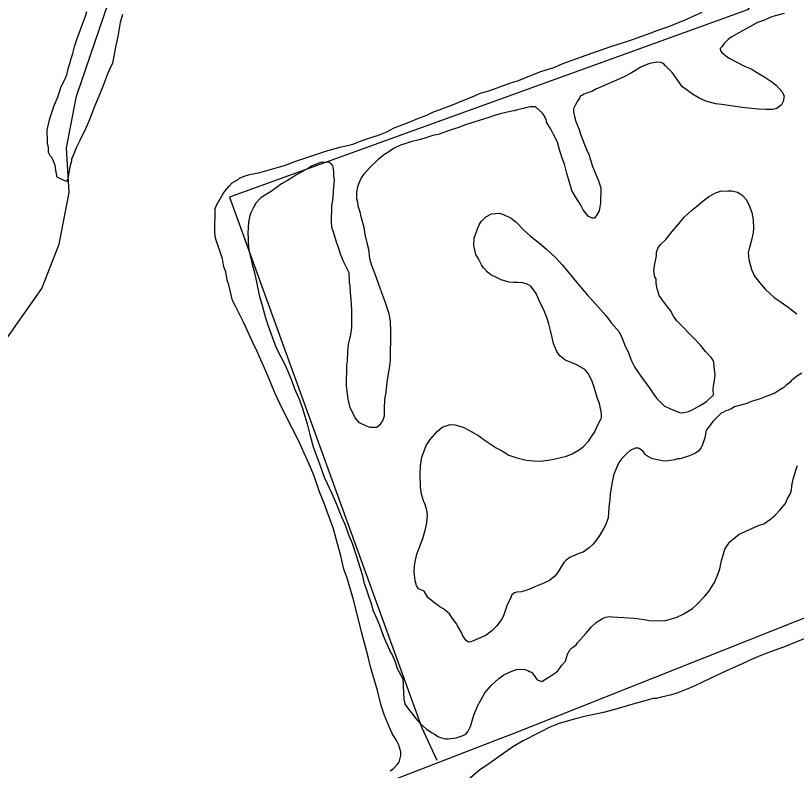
# Model space of a CAD drawing. Extents: x 3161564 to 3199464, y 849354 to 874788.
# Drawn here: x 3169375 to 3170500, y 860925 to 862011 of the extents above; entities that cross this region are included whole.
import ezdxf

# ---------------------------------------------------------------- set-up
doc = ezdxf.new("R2010")
doc.units = 0
doc.layers.add('V-SITE-VEGE', color=7, linetype='Continuous')
doc.layers.add('V-TOPO-SHOR', color=7, linetype='Continuous')

msp = doc.modelspace()

# ---------------------------------------------------------------- linework, layer by layer
at = {"layer": 'V-SITE-VEGE'}
for points in [[(3169529.3, 862013.2), (3169526.2, 862001.5), (3169522.4, 861981.5), (3169519.7, 861968.4), (3169514.9, 861943.1), (3169509.9, 861932.9), (3169508.3, 861928.6), (3169501.2, 861909.6), (3169494.1, 861893.1), (3169489, 861880.5), (3169481.3, 861860.6), (3169476.2, 861848.5), (3169468.1, 861831.6), (3169463.1, 861821.9), (3169457.5, 861807.8), (3169456, 861805.4), (3169455.9, 861802.5), (3169453.9, 861795.7), (3169452.8, 861790.8), (3169451.7, 861782), (3169450.1, 861775.2), (3169448.6, 861772.8), (3169439.9, 861776.4), (3169435.5, 861778.9), (3169433.7, 861786.2), (3169432.4, 861795.5), (3169429.1, 861804.4), (3169427.7, 861807.3), (3169425.3, 861809.8), (3169422.9, 861814.3), (3169422.6, 861821.6), (3169421.2, 861828), (3169421.3, 861834.8), (3169420.9, 861841.1), (3169421, 861846), (3169421.5, 861848.9), (3169424.7, 861863.1), (3169430.4, 861880.5), (3169433.9, 861888.8), (3169436, 861894.6), (3169439, 861902.9), (3169441.1, 861909.2), (3169446.2, 861919.3), (3169449.2, 861926.1), (3169451.8, 861936.8), (3169453.4, 861942.7), (3169455.5, 861949.5), (3169458, 861956.7), (3169460.7, 861968.4), (3169463.7, 861977.2), (3169471.9, 861999), (3169476, 862010.6), (3169478.1, 862017.4)], [(3170258.2, 861975.1), (3170289.1, 861986.3), (3170301.4, 861991), (3170316.1, 861995.6), (3170339.7, 862005.5), (3170350.1, 862010.2), (3170363.9, 862016.3)], [(3170482, 862014.3), (3170469.2, 862011.1), (3170462.9, 862009.3), (3170453.5, 862005), (3170443.7, 862001.3), (3170417.6, 861987.1), (3170405.7, 861980.4), (3170401.3, 861977.1), (3170395.3, 861970.9), (3170392.8, 861967), (3170389.8, 861964.1), (3170390.3, 861960.7), (3170392.7, 861957.7), (3170401.8, 861950.7), (3170425.1, 861938.6), (3170434.3, 861934.6), (3170445.9, 861927.5), (3170454.1, 861923), (3170464.2, 861916), (3170471, 861911), (3170478.7, 861902.1), (3170482, 861895.7), (3170480.4, 861887.9), (3170478.3, 861883), (3170471.4, 861877.8), (3170465.5, 861876.4), (3170455.8, 861876.1), (3170445, 861876.8), (3170425.5, 861878.5), (3170411.4, 861880.7), (3170392.4, 861883.5), (3170383.6, 861884.6), (3170370.5, 861887.8), (3170360.8, 861892.3), (3170350.2, 861898.4), (3170335.7, 861908.9), (3170330.9, 861915.3), (3170323.8, 861925.7), (3170320.9, 861929.6), (3170311.3, 861939.1), (3170308.4, 861942.5), (3170304.1, 861944.1), (3170298.2, 861944.2), (3170290.8, 861942.8), (3170287.4, 861941.9), (3170281, 861939.6), (3170275.6, 861937.2), (3170262.3, 861929.1), (3170250.5, 861923), (3170236.2, 861916.4), (3170228.8, 861913.1), (3170211.1, 861905.6), (3170205.2, 861902.3), (3170198.8, 861900.4), (3170193.9, 861898.5), (3170191.9, 861897.1), (3170189, 861895.7)], [(3169914.9, 860924.6), (3169919.4, 860928), (3169924.8, 860933.7), (3169927.8, 860937.1), (3169929.9, 860946.3), (3169930, 860951.7), (3169927.2, 860961.5), (3169923.9, 860967.9), (3169917.8, 860978.3), (3169914, 860986.7), (3169906.5, 861003.9), (3169901.8, 861018.6), (3169896.3, 861040.2), (3169886.2, 861074), (3169883, 861088.7), (3169877.5, 861110.3), (3169873.3, 861124.5), (3169862.4, 861169.2), (3169852.6, 861201.6), (3169848, 861214.8), (3169843, 861235.9), (3169838.8, 861251.1), (3169833.3, 861272.7), (3169827.7, 861286.9), (3169819.3, 861310.5), (3169813.2, 861325.8), (3169804.8, 861349.8), (3169798.2, 861365.6), (3169790.7, 861381.8), (3169784.1, 861397.1), (3169773.3, 861418.7), (3169766.6, 861431.5), (3169755.8, 861453.2), (3169748.7, 861468.5), (3169739.3, 861492), (3169723.3, 861528), (3169717.2, 861540.8), (3169703.5, 861570.3), (3169696.9, 861583.6), (3169692.2, 861593.4), (3169687.9, 861601.3), (3169682.4, 861623.9), (3169680.1, 861630.7), (3169677.9, 861642.5), (3169675.1, 861649.9), (3169673.3, 861661.1), (3169663.1, 861691.1), (3169662.2, 861699.4), (3169662.8, 861733.1), (3169664.8, 861738.4), (3169673.9, 861754.4), (3169677.4, 861759.2), (3169683.4, 861766.4), (3169687.3, 861770.8), (3169695.7, 861775.5), (3169697.7, 861777.4), (3169706.1, 861780.7), (3169712.9, 861782.5), (3169727.1, 861785.7), (3169754.1, 861793.1), (3169763.9, 861796.3), (3169777.7, 861801.5), (3169824.9, 861817.3), (3169834.2, 861819.6), (3169842.5, 861821.9), (3169853.3, 861824.6), (3169861.1, 861826.5), (3169872, 861830.7), (3169881.3, 861833.9), (3169898, 861839.5), (3169909.8, 861844.2), (3169920.6, 861849.9), (3169939.8, 861856.9), (3169957, 861864.4), (3169967.3, 861868.1), (3169976.2, 861872.4), (3170002.2, 861882.2), (3170036.1, 861895.8), (3170043.5, 861899.1), (3170058.2, 861903.7), (3170087.2, 861914), (3170099.5, 861918.2), (3170118.2, 861925.7), (3170131.5, 861930.8), (3170151.6, 861937.3), (3170162.4, 861942), (3170180.6, 861948.6), (3170222.8, 861963.5), (3170232.6, 861966.7), (3170241.5, 861970), (3170258.2, 861975.1)], [(3170189, 861895.7), (3170187.5, 861892.8), (3170184, 861888), (3170180.4, 861881.2), (3170178.9, 861877.3), (3170178.8, 861872.9), (3170180.2, 861866), (3170182, 861859.2), (3170186.7, 861847.4), (3170189.5, 861839.5), (3170197.5, 861818.9), (3170201.2, 861810.5), (3170205.4, 861795.8), (3170214.8, 861773.7), (3170218, 861763.4), (3170217.7, 861741.9), (3170215.5, 861730.2), (3170212.5, 861724.9), (3170209, 861720), (3170205.6, 861720.1), (3170199.8, 861722.6), (3170192.6, 861732), (3170189.3, 861738.4), (3170181.7, 861750.8), (3170176.4, 861759.7), (3170171.8, 861774.4), (3170169, 861784.2), (3170165.8, 861797.4), (3170162.6, 861806.3), (3170157.9, 861820), (3170155.6, 861829.3), (3170150, 861840.2), (3170146.2, 861848.1), (3170140, 861857.9), (3170139.6, 861860.4), (3170136.3, 861867.8), (3170133.4, 861871.7), (3170123.8, 861880.2), (3170116.4, 861880.3), (3170109.6, 861878.5), (3170106.6, 861877.5), (3170098.3, 861875.7), (3170093.4, 861874.3), (3170090, 861873.9), (3170081.2, 861872.1), (3170073.3, 861869.8), (3170065, 861867.5), (3170056.6, 861864.7), (3170035, 861858.2), (3170021.8, 861853.6), (3170013.4, 861850.3), (3170002.6, 861847), (3169983.9, 861840.5), (3169976.1, 861838.7), (3169964.8, 861835), (3169956.5, 861832.7), (3169944.7, 861829.9), (3169937.3, 861827.1), (3169929.5, 861824.8), (3169919.6, 861820.1), (3169912.7, 861815.3), (3169906.8, 861811.5), (3169897.4, 861804.4), (3169885.5, 861792.8), (3169876.5, 861782.7), (3169873, 861777.9), (3169870, 861771.1), (3169867.9, 861764.8), (3169866.3, 861757.5), (3169866.2, 861748.2), (3169867.6, 861742.8), (3169868, 861737.5), (3169871.2, 861729.1), (3169872.6, 861722.3), (3169876.7, 861707.1), (3169878.5, 861696.3), (3169881.7, 861682.5), (3169883.5, 861675.2), (3169885.2, 861662), (3169888, 861652.2), (3169894.1, 861636), (3169897.8, 861625.1), (3169904.4, 861607.5), (3169906.7, 861601.6), (3169912.3, 861583.9), (3169914.5, 861572.1), (3169915.2, 861556.5), (3169914.5, 861515.5), (3169913.9, 861507.2), (3169910.1, 861483.8), (3169908.4, 861469.2), (3169906.8, 861459), (3169906, 861445.8), (3169905.9, 861435.1), (3169904.3, 861429.2), (3169899.3, 861422), (3169895.3, 861418.6), (3169886.1, 861418.8), (3169880.7, 861420.3), (3169870.5, 861425.4), (3169864.3, 861432.3)], [(3169864.3, 861432.3), (3169857.2, 861447.6), (3169854.5, 861459.4), (3169851.9, 861478.4), (3169852.4, 861508.2), (3169853.5, 861514.1), (3169853.7, 861528.2), (3169854.8, 861538), (3169858, 861552.6), (3169859.6, 861562.3), (3169859.4, 861577.9), (3169859.6, 861587.7), (3169858.4, 861603.3), (3169857.6, 861612.6), (3169857.2, 861622.4), (3169856.3, 861627.3), (3169855.6, 861641), (3169848, 861656.7), (3169843.4, 861668.1), (3169840.6, 861676.4), (3169837.3, 861685.2), (3169833.6, 861698.5), (3169830.8, 861706.8), (3169830.5, 861715.1), (3169830.8, 861736.6), (3169832.5, 861749.8), (3169833.1, 861758.6), (3169834.3, 861769.8), (3169834.4, 861775.1), (3169833.5, 861780.5), (3169833.6, 861785.4), (3169833.2, 861791.3), (3169832.3, 861795.2), (3169830.9, 861797.2), (3169828.9, 861798.7), (3169827.5, 861800.2), (3169816.8, 861800.3), (3169814.8, 861799.9), (3169811.8, 861799), (3169808.9, 861797.5), (3169802.5, 861795.2), (3169797.1, 861791.9), (3169779.8, 861782.4), (3169767, 861774.3), (3169758.1, 861769.1), (3169752.7, 861764.8), (3169743.3, 861758.1), (3169737.4, 861754.8), (3169730, 861750), (3169727.5, 861748.1), (3169721.5, 861741.4), (3169718, 861735.1), (3169714, 861727.3), (3169712.9, 861723.5), (3169710.8, 861714.2), (3169710.2, 861706.9), (3169710, 861697.1), (3169710.4, 861691.8), (3169710.3, 861683.5), (3169711.1, 861674.2), (3169716.1, 861653.6), (3169718.9, 861643.3), (3169722.1, 861628.1), (3169724.3, 861618.3), (3169726.6, 861607), (3169729.8, 861596.2), (3169735.4, 861576.6), (3169739.5, 861563.3), (3169750.8, 861533.4), (3169764, 861507.3), (3169772, 861488.1), (3169776.7, 861475.8), (3169784.2, 861458.6), (3169788.4, 861445.8), (3169795.3, 861423.7), (3169799, 861408.5), (3169804, 861390.9), (3169813.4, 861364.8), (3169819.9, 861347.1), (3169830.8, 861323.5), (3169836.9, 861309.3), (3169844.8, 861290.1), (3169849.5, 861279.3), (3169855.1, 861263), (3169859.8, 861252.2), (3169865.9, 861234.5), (3169874.2, 861207.1), (3169877, 861195.8), (3169887.7, 861163.9), (3169890, 861155.5), (3169896.1, 861142.2), (3169899.4, 861133.9), (3169904.5, 861119.1), (3169907.8, 861111.3), (3169913.9, 861098.5), (3169914.8, 861095.5), (3169916.7, 861093.1), (3169921.5, 861082.7), (3169924.7, 861071.9), (3169931.8, 861058.6), (3169933.2, 861056.2)], [(3170373.1, 861750.5), (3170383.4, 861756.2), (3170390.3, 861758.5), (3170401.1, 861759.3), (3170406.9, 861759.2), (3170414.7, 861757.1), (3170421, 861753.6), (3170427.7, 861746.2), (3170431.5, 861738.3), (3170435.7, 861728), (3170437.5, 861717.7), (3170437.8, 861705), (3170437.2, 861698.7), (3170435, 861688.4), (3170431.9, 861677.7), (3170430.3, 861670), (3170431.1, 861660.2), (3170434.8, 861646), (3170439.5, 861636.6), (3170449.1, 861624.2), (3170455.3, 861617.3), (3170467.8, 861605.8), (3170477.5, 861598.8), (3170487.6, 861591.8), (3170500.2, 861582.4)], [(3170145.3, 861560), (3170143, 861567.8), (3170139.7, 861578.1), (3170136.4, 861586.5), (3170129.4, 861601.3), (3170125.1, 861611.6), (3170117.5, 861622), (3170112.2, 861625), (3170105.9, 861626.6), (3170099, 861627.2), (3170092.7, 861627.3), (3170086.3, 861627.9), (3170074.7, 861631), (3170068.9, 861634), (3170059.7, 861638.1), (3170054.4, 861642.6), (3170049.1, 861648.5), (3170046.2, 861652.9), (3170042, 861661.3), (3170038.2, 861667.7), (3170035, 861680.5), (3170035.6, 861691.2), (3170040.3, 861704.3), (3170042.8, 861710.1), (3170045.8, 861715), (3170052.3, 861721.7), (3170060.6, 861725.9), (3170072.4, 861727.2), (3170078.7, 861724.7), (3170088.9, 861720.1), (3170096.1, 861714.1), (3170107.6, 861702.2), (3170116.7, 861693.8), (3170130.2, 861683.3), (3170139.9, 861675.3), (3170153.3, 861662.9), (3170162.4, 861652.5), (3170172.5, 861640.6), (3170183, 861627.7), (3170198.8, 861608.9), (3170209.9, 861597), (3170225.2, 861579.6), (3170233.3, 861568.8), (3170244.3, 861556.4), (3170248.1, 861548), (3170253.3, 861535.7), (3170257.1, 861528.3), (3170262.2, 861514.6), (3170266.9, 861504.7), (3170278.8, 861487.9), (3170286.5, 861477.5), (3170293.2, 861467.6), (3170298.4, 861460.7), (3170309.5, 861449.8), (3170319.1, 861444.8), (3170332.7, 861439.6), (3170338.1, 861440), (3170344.5, 861441.4), (3170349.4, 861444.2), (3170360.2, 861449.9), (3170370.1, 861456.1), (3170380.5, 861465.7), (3170379.7, 861473.5), (3170380.2, 861477.9), (3170381.8, 861486.2), (3170382.5, 861494), (3170381.2, 861506.2), (3170380.8, 861512.6), (3170378.9, 861517), (3170377, 861519.5), (3170368.9, 861527.9), (3170361.7, 861537.3), (3170351.1, 861548.2), (3170344.4, 861554.7), (3170338.7, 861561.1), (3170328.1, 861571.6), (3170323.3, 861578), (3170318.6, 861586.9), (3170314.3, 861592.3), (3170307.1, 861601.7), (3170302.3, 861608.6), (3170298.6, 861619.9), (3170297.8, 861626.8), (3170297.9, 861632.6), (3170296, 861635.6), (3170294.6, 861643.4), (3170295.3, 861651.7), (3170298.4, 861665.8), (3170298, 861670.7), (3170298.5, 861672.6), (3170300.1, 861676), (3170301.6, 861678.5), (3170304.1, 861681.8), (3170311.5, 861689), (3170321, 861700.6), (3170331.9, 861713.6), (3170337.9, 861721.3), (3170348.8, 861730.9), (3170355.8, 861736.6), (3170365.2, 861744.8), (3170373.1, 861750.5)], [(3170165, 861224.2), (3170161.5, 861218.9), (3170158, 861213.1), (3170154, 861207.7), (3170152, 861204.4), (3170144.1, 861198.2), (3170136.2, 861194.4), (3170123.9, 861189.7), (3170117, 861186.4), (3170108.7, 861183.6), (3170103.8, 861182.2), (3170097, 861181.8), (3170094, 861180.4), (3170090, 861177.6), (3170088, 861172.7), (3170083, 861163.5), (3170078.3, 861149), (3170075.3, 861142.7), (3170067.8, 861132.5), (3170061.3, 861125.8), (3170052.9, 861119.6), (3170046, 861116.3), (3170030.8, 861110.2), (3170027.4, 861109.8), (3170024, 861111.8), (3170019.2, 861118.7), (3170017.4, 861123.6), (3170011.7, 861133), (3170010.7, 861135.4), (3170004.5, 861143.8), (3170000.2, 861150.3), (3169991.6, 861157.7), (3169986.2, 861160.7), (3169976.6, 861167.7), (3169968.9, 861173.7), (3169963.7, 861183.1), (3169960.3, 861184.6), (3169955.4, 861186.2), (3169952.6, 861191.1), (3169950.7, 861198), (3169949.5, 861210.7), (3169949.6, 861219.5), (3169951.2, 861227.7), (3169953.3, 861236.5), (3169962, 861258.8), (3169965.6, 861272.4), (3169967.3, 861281.2), (3169968.4, 861292.9), (3169967.6, 861299.7), (3169965.3, 861307.6), (3169962.9, 861313), (3169959.7, 861322.8), (3169958.4, 861332.6), (3169957.7, 861350.7), (3169958.4, 861363.4), (3169960.5, 861376), (3169966.7, 861392.5), (3169972.2, 861401.2), (3169982.6, 861412.8), (3169989.6, 861419), (3170000.9, 861422.7), (3170007.7, 861422.6), (3170019.9, 861419), (3170029.1, 861414.4), (3170042.6, 861406.4), (3170051.3, 861399.9), (3170067.2, 861389.4), (3170077.4, 861383.8), (3170085.6, 861378.8), (3170095.8, 861375.2), (3170110.4, 861371.6), (3170122.1, 861370.4), (3170131.4, 861370.2), (3170142.1, 861371.5), (3170152.4, 861373.3), (3170168.6, 861377.4), (3170176.9, 861380.7), (3170185.8, 861385.9), (3170192.7, 861390.7), (3170200.7, 861399.4), (3170204.7, 861405.6), (3170209.2, 861412.4), (3170212.8, 861420.6), (3170217.8, 861429.8), (3170218.8, 861432.3), (3170218.9, 861438.6), (3170216.2, 861453.3), (3170213.4, 861460.2), (3170209.7, 861471.5), (3170207.9, 861478.3), (3170205.5, 861484.7), (3170200.4, 861495.6), (3170195.1, 861502), (3170182.5, 861509.1), (3170168.9, 861514.7), (3170166, 861516.2), (3170158.8, 861521.7), (3170154.5, 861528.1), (3170149.8, 861539.4), (3170148, 861548.2), (3170145.3, 861560)], [(3170507.5, 861496.8), (3170499.6, 861492), (3170497.6, 861490.1), (3170495.7, 861488.7), (3170492.2, 861485.8), (3170490.2, 861483.4), (3170484.3, 861479.1), (3170481.8, 861476.2), (3170475.9, 861472.9), (3170468.5, 861468.1), (3170454.7, 861462.5), (3170447.3, 861459.7), (3170435.1, 861456), (3170428.2, 861453.2), (3170421.3, 861451.3), (3170418.4, 861450.4), (3170415.4, 861450), (3170410.5, 861448.1), (3170406.6, 861445.7), (3170401.2, 861443.4), (3170398.2, 861442.5), (3170394.8, 861440.6), (3170391.3, 861439.1), (3170384.9, 861432.9), (3170379.9, 861427.6), (3170377.4, 861424.7), (3170375.9, 861422.3), (3170372.9, 861418.9), (3170370.9, 861415.6), (3170369.4, 861412.7), (3170368.8, 861409.2), (3170367.8, 861403.9), (3170364.2, 861392.7), (3170362.7, 861389.8), (3170359.2, 861385), (3170354.2, 861381.7), (3170345.9, 861377.9), (3170332.1, 861373.7), (3170328.2, 861373.3), (3170324.8, 861371.9), (3170312, 861370.2), (3170306.7, 861370.7), (3170292.6, 861373.4), (3170285.3, 861377.4), (3170282.4, 861379.4), (3170279.1, 861383.9), (3170274.2, 861387.9), (3170272.3, 861388.9), (3170267.4, 861389), (3170260.5, 861385.7), (3170255.6, 861381.4), (3170248.1, 861374.2), (3170244.1, 861368.4), (3170237, 861351.4), (3170234.4, 861340.2), (3170231.6, 861322.7), (3170231, 861314.9), (3170229.4, 861303.7), (3170229.2, 861296.3), (3170228.6, 861288.5), (3170225.5, 861278.8), (3170222.5, 861273.5), (3170217, 861264.8), (3170213.5, 861259), (3170207, 861250.8), (3170201.1, 861245.5), (3170192.6, 861239.3), (3170186.3, 861237), (3170181.3, 861234.6), (3170173.5, 861231.4), (3170168, 861227.5), (3170165, 861224.2)], [(3169933.2, 861056.2), (3169934.2, 861028.3), (3169934.7, 861025.4), (3169936.5, 861020), (3169941.3, 861013.1), (3169945.6, 861008.1), (3169951.8, 860999.7), (3169958.5, 860992.3), (3169967.2, 860984.3), (3169975.4, 860979.3), (3169979.7, 860976.8), (3169983.6, 860973.8), (3169987, 860972.2), (3169993.8, 860970.7), (3169998.2, 860970.6), (3170009.9, 860971.9), (3170018.3, 860974.7), (3170023.7, 860977), (3170027.2, 860981.3), (3170030.2, 860988.1), (3170035.4, 861004.6), (3170040.5, 861017.7), (3170051.1, 861036.6), (3170060, 861047.2), (3170071.4, 861057.3), (3170078.4, 861062.5), (3170089.7, 861067.7), (3170096.6, 861070.5), (3170104.9, 861070.9), (3170108.8, 861070.3), (3170113.1, 861068.8), (3170115.5, 861067.3), (3170118, 861066.3), (3170120.4, 861063.8), (3170126.6, 861055.4), (3170132.9, 861052.8), (3170146.2, 861061.4), (3170153.1, 861066.2), (3170156.6, 861069), (3170162.1, 861076.3), (3170167.1, 861082.5), (3170170.2, 861092.2), (3170173.7, 861099), (3170175.7, 861100.9), (3170178.6, 861102.8), (3170182.6, 861105.7), (3170184.6, 861108.6), (3170196.5, 861122.1), (3170204.5, 861131.7), (3170211.5, 861137.9), (3170220.3, 861143.6), (3170224.8, 861145.5), (3170231.6, 861146.4), (3170234.6, 861146.3), (3170251.1, 861145.1), (3170266.3, 861144.3), (3170280.4, 861142.2), (3170287.7, 861140.6), (3170299.4, 861140.4), (3170311.1, 861140.7), (3170326.3, 861145.3), (3170336.7, 861150), (3170350, 861158.1), (3170357.4, 861164.8), (3170367.4, 861175.4), (3170373.4, 861182.6), (3170377.4, 861188.9), (3170381.9, 861195.6), (3170386.5, 861206.8), (3170389.5, 861215), (3170391.7, 861227.2), (3170394.2, 861235), (3170396.8, 861243.7), (3170400.3, 861249), (3170403.8, 861253.9), (3170411.8, 861260.6), (3170417.2, 861264.9), (3170445.3, 861277.6), (3170452.6, 861279.9), (3170462.5, 861286.6), (3170468.9, 861292.3), (3170475.4, 861299.1), (3170483.9, 861309.2), (3170486.4, 861315.5), (3170491, 861323.7), (3170492.5, 861329.1), (3170493.6, 861337.3), (3170495.2, 861344.1), (3170497.3, 861351.9), (3170498.8, 861357.3), (3170501.4, 861364.1)], [(3170513.3, 861115.3), (3170497.6, 861109.2), (3170486.3, 861104.5), (3170473, 861099.4), (3170450.9, 861091.4), (3170436.2, 861085.3), (3170421.4, 861078.3), (3170398.8, 861068.4), (3170384.5, 861061.8), (3170365.3, 861052.4), (3170353.5, 861046.7), (3170343.2, 861042.5), (3170328.9, 861036.8), (3170319.6, 861033.6), (3170305.4, 861030.4), (3170298, 861028.6), (3170293.6, 861028.6), (3170260.8, 861019.4), (3170238.2, 861012.5), (3170222, 861008.4), (3170196.5, 861002.9), (3170179.8, 860998.8), (3170158.2, 860992.8), (3170144.5, 860987.2), (3170129.7, 860979.6), (3170106.1, 860967.8), (3170091.3, 860958.8)], [(3170091.3, 860958.8), (3170056.7, 860934.5), (3170043.3, 860925.4), (3170024.5, 860909.6)]]:
    msp.add_lwpolyline(points, dxfattribs=at)
at = {"layer": 'V-TOPO-SHOR'}
for points in [[(3169286.6, 861455.2), (3169353, 861533.2), (3169413.4, 861618.5), (3169438.2, 861682.4), (3169452.4, 861757), (3169448.9, 861821), (3169463.1, 861895.6), (3169516.4, 862051.9), (3169551.9, 862112.3), (3169576.8, 862122.9), (3169686.9, 862169.1)], [(3170450.8, 862048.3), (3170429.4, 862019.9), (3169683.4, 861749.9), (3169960.5, 860986.1), (3169981.8, 860939.9)], [(3170088.3, 860976.9), (3170634.7, 861193.6), (3170780.8, 861258.8)], [(3169425.5, 860720.4), (3170073.2, 860971), (3170088.3, 860976.9)]]:
    msp.add_lwpolyline(points, dxfattribs=at)

doc.saveas('drawing.dxf')
